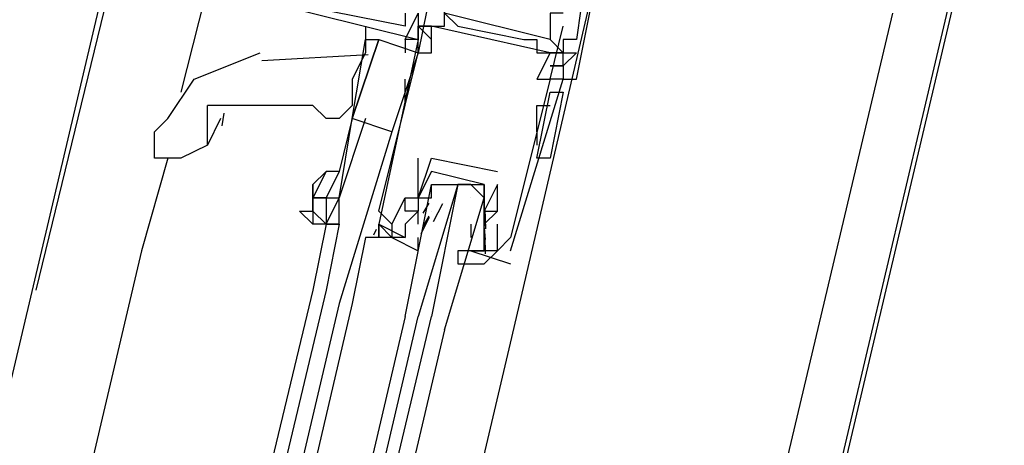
# Model space of a CAD drawing. Header units: feet. Extents: x -79 to 198, y -22 to 181.
# Tile 267 of 287: x 132.437 to 133.433, y 97.648 to 98.078. Entities that reach past the tile are written whole.
import ezdxf

# ---------------------------------------------------------------- set-up
doc = ezdxf.new("R2010")
doc.units = ezdxf.units.FT
doc.layers.add('A-LINEA', color=7, linetype='CONTINUOUS')

msp = doc.modelspace()

# ---------------------------------------------------------------- linework, layer by layer
at = {"layer": 'A-LINEA'}
for p, q in [((132.5733, 98.2978), (132.4533, 97.8044)), ((130.8133, 90.8844), (132.56, 98.2711)), ((132.9333, 97.7511), (133.0267, 98.1511)), ((132.6267, 98.1111), (132.6, 98.0044)), ((131.5733, 90.7111), (133.32, 98.0844)), ((132.7867, 98.0711), (132.7867, 98.0578)), ((132.8267, 98.0711), (132.8267, 98.0711)), ((132.8267, 98.0711), (132.8267, 98.0711)), ((132.8267, 98.0711), (132.8267, 98.0711)), ((132.84, 98.0711), (132.84, 98.0711)), ((132.84, 98.0711), (132.84, 98.0711)), ((132.84, 98.0711), (132.84, 98.0711)), ((132.84, 98.0711), (132.84, 98.0711)), ((132.84, 98.0711), (132.84, 98.0711)), ((132.84, 98.0711), (132.84, 98.0711)), ((132.8533, 98.0711), (132.8533, 98.0711)), ((132.9733, 98.0444), (132.8533, 98.0711)), ((132.9733, 98.0444), (132.8533, 98.0711)), ((132.9733, 98.0444), (132.8533, 98.0711)), ((132.8667, 98.0711), (132.8667, 98.0711)), ((132.88, 98.0711), (132.88, 98.0711)), ((132.9733, 98.0711), (132.9733, 98.0711)), ((132.9867, 98.0711), (132.9867, 98.0711)), ((132.8267, 98.0578), (132.8267, 98.0444)), ((132.8267, 98.0578), (132.8267, 98.0578)), ((132.8267, 98.0578), (132.8267, 98.0578)), ((132.8267, 98.0578), (132.8267, 98.0578)), ((132.84, 98.0578), (132.84, 98.0578)), ((132.84, 98.0578), (132.84, 98.0578)), ((132.84, 98.0578), (132.84, 98.0578)), ((132.84, 98.0578), (132.84, 98.0578)), ((132.84, 98.0578), (132.84, 98.0578)), ((132.84, 98.0578), (132.84, 98.0578)), ((132.84, 98.0578), (132.84, 98.0578)), ((132.9467, 98.0578), (132.9467, 98.0578)), ((132.96, 98.0578), (132.96, 98.0578)), ((132.9733, 98.0578), (132.9733, 98.0578)), ((132.9867, 98.0444), (132.9733, 98.0578)), ((132.9867, 98.0578), (132.9867, 98.0578)), ((132.9867, 98.0578), (132.9867, 98.0578)), ((132.9867, 98.0578), (132.9867, 98.0578)), ((133, 98.0578), (133, 98.0578)), ((133, 98.0578), (133, 98.0578)), ((133, 98.0578), (133, 98.0578)), ((132.7893, 98.0424), (132.6817, 98.0361)), ((132.84, 98.0444), (132.8133, 97.9644)), ((132.84, 98.0444), (132.84, 98.0444)), ((132.84, 98.0444), (132.84, 98.0444)), ((132.8533, 98.0444), (132.8533, 98.0444)), ((132.96, 98.0444), (132.96, 98.0444)), ((132.9733, 98.0444), (132.9733, 98.0444)), ((132.9867, 98.0444), (132.9733, 98.0444)), ((132.9867, 98.0444), (132.9867, 98.0444)), ((132.9867, 98.0444), (132.9867, 98.0444)), ((132.9867, 98.0444), (132.9867, 98.0444)), ((132.9867, 98.0444), (132.9867, 98.0444)), ((133, 98.0444), (133, 98.0444)), ((133, 98.0444), (133, 98.0444)), ((133, 98.0444), (133, 98.0444)), ((132.9867, 98.0311), (132.9733, 98.0311)), ((132.9867, 98.0311), (132.9733, 98.0311)), ((132.9867, 98.0311), (132.9867, 98.0311)), ((132.9867, 98.0311), (132.9867, 98.0311)), ((132.9867, 98.0311), (132.9867, 98.0311)), ((132.6133, 98.0178), (132.6133, 98.0178)), ((132.8267, 97.9911), (132.8267, 98.0178)), ((132.96, 98.0178), (132.96, 98.0178)), ((132.9733, 98.0178), (132.9733, 98.0178)), ((132.9733, 98.0178), (132.9733, 98.0178)), ((132.9867, 98.0178), (132.9867, 98.0178)), ((132.9867, 98.0178), (132.9867, 98.0178)), ((132.9867, 98.0178), (132.9867, 98.0178)), ((132.9867, 98.0178), (132.9867, 98.0178)), ((133, 98.0178), (133, 98.0178)), ((133, 98.0178), (133, 98.0178)), ((133, 98.0178), (133, 98.0178)), ((132.96, 97.9378), (132.9733, 98.0044)), ((132.96, 97.9378), (132.9733, 98.0044)), ((132.9867, 98.0044), (132.9867, 98.0044)), ((132.96, 97.9644), (132.96, 97.9911)), ((132.96, 97.9911), (132.9733, 97.9911)), ((132.64, 97.9778), (132.6267, 97.9511)), ((132.6432, 97.9832), (132.6414, 97.9704)), ((132.76, 97.9778), (132.76, 97.9778)), ((132.7733, 97.9778), (132.76, 97.9244)), ((132.7733, 97.9778), (132.7733, 97.9778)), ((132.7733, 97.9778), (132.7733, 97.9778)), ((132.8133, 97.9644), (132.76, 97.7911)), ((132.96, 97.9644), (132.96, 97.9511)), ((132.5867, 97.9378), (132.56, 97.8444)), ((132.84, 97.8978), (132.84, 97.9378)), ((132.84, 97.9378), (132.84, 97.9378)), ((132.8533, 97.9378), (132.8533, 97.9378)), ((132.8533, 97.9378), (132.8533, 97.9378)), ((132.9733, 97.9378), (132.9733, 97.9378)), ((132.92, 97.9244), (132.92, 97.9244)), ((132.92, 97.9244), (132.92, 97.9244)), ((132.8533, 97.9111), (132.8533, 97.9111)), ((132.88, 97.9111), (132.88, 97.9111)), ((132.92, 97.9111), (132.92, 97.9111)), ((132.92, 97.9111), (132.92, 97.9111)), ((132.8267, 97.8978), (132.8267, 97.8978)), ((132.8267, 97.8978), (132.8267, 97.8978)), ((132.84, 97.8978), (132.84, 97.8978)), ((132.84, 97.8978), (132.84, 97.8978)), ((132.8533, 97.8978), (132.8533, 97.8978)), ((132.8933, 97.8978), (132.8933, 97.8978)), ((132.8449, 97.8822), (132.8511, 97.8924)), ((132.8553, 97.874), (132.865, 97.8919)), ((132.9075, 97.8867), (132.9081, 97.8663)), ((132.8, 97.8844), (132.8, 97.8844)), ((132.8267, 97.8844), (132.8267, 97.8844)), ((132.84, 97.8844), (132.84, 97.8844)), ((132.84, 97.8711), (132.84, 97.8844)), ((132.8431, 97.8619), (132.8515, 97.8781)), ((132.8449, 97.8689), (132.8511, 97.8791)), ((132.8533, 97.8844), (132.8533, 97.8844)), ((132.9067, 97.8844), (132.9067, 97.8844)), ((132.9067, 97.8844), (132.9067, 97.8844)), ((132.9068, 97.8809), (132.9078, 97.869)), ((132.92, 97.8844), (132.92, 97.8844)), ((132.92, 97.8844), (132.92, 97.8844)), ((132.7467, 97.8711), (132.7333, 97.8044)), ((132.76, 97.8711), (132.7467, 97.8044)), ((132.7467, 97.8711), (132.7467, 97.8711)), ((132.7467, 97.8711), (132.7467, 97.8711)), ((132.76, 97.8711), (132.76, 97.8711)), ((132.7951, 97.8605), (132.7979, 97.866)), ((132.7951, 97.8605), (132.7979, 97.866)), ((132.7951, 97.8605), (132.7979, 97.866)), ((132.8, 97.8711), (132.8, 97.8711)), ((132.8133, 97.8711), (132.8133, 97.8711)), ((132.84, 97.8711), (132.84, 97.8711)), ((132.8933, 97.8711), (132.8933, 97.8578)), ((132.8933, 97.8711), (132.8933, 97.8711)), ((132.9067, 97.8711), (132.9067, 97.8711)), ((132.9067, 97.8711), (132.9067, 97.8711)), ((132.9068, 97.8676), (132.9078, 97.8557)), ((132.92, 97.8711), (132.92, 97.8711)), ((132.7867, 97.8578), (132.7867, 97.8578)), ((132.7867, 97.8578), (132.7867, 97.8578)), ((132.7867, 97.8578), (132.7867, 97.8578)), ((132.8267, 97.8578), (132.8267, 97.8578)), ((132.8933, 97.8578), (132.8933, 97.8578)), ((132.9074, 97.8595), (132.9077, 97.8412)), ((132.9333, 97.8578), (132.9333, 97.8578)), ((132.56, 97.8444), (131.8133, 94.6578)), ((132.8933, 97.8444), (132.8933, 97.8444)), ((132.9067, 97.8444), (132.9067, 97.8444)), ((132.92, 97.8444), (132.92, 97.8444)), ((132.9333, 97.8444), (132.9333, 97.8444)), ((132.9333, 97.8311), (132.9333, 97.8311)), ((132.7333, 97.8044), (131.9733, 94.6311)), ((132.7467, 97.8044), (131.9867, 94.6178)), ((132.76, 97.7911), (132.0133, 94.6178)), ((132.7733, 97.7911), (132.0267, 94.6178)), ((132.1867, 94.5778), (132.9333, 97.7511))]:
    msp.add_line(p, q, dxfattribs=at)
for points in [[(135.8933, 108.7111), (131.36, 89.5511), (124.5867, 91.1511), (124.44, 90.4978), (121.84, 91.1111), (121.3333, 88.9644), (118.2, 75.6978), (129.9467, 72.9244)], [(124.5867, 91.1511), (131.36, 89.5511), (135.2667, 106.0978)], [(132.8267, 98.0844), (132.8267, 98.0711), (132.6267, 98.1111), (132.6667, 98.2311), (132.7333, 98.2178)], [(132.8267, 98.0844), (132.8267, 98.0711), (132.6267, 98.1111), (132.6667, 98.2311), (132.7333, 98.2178)], [(132.8267, 98.0844), (132.8267, 98.0711), (132.6267, 98.1111), (132.6667, 98.2311), (132.7333, 98.2178)], [(133.0133, 98.1511), (133, 98.0578), (132.9867, 98.0578), (132.9867, 98.0444), (133, 98.0444), (132.9867, 98.0311), (132.9867, 98.0178), (133, 98.0178), (133.0267, 98.1511)], [(133.0133, 98.1511), (133, 98.0578), (132.9867, 98.0578), (132.9867, 98.0444), (133, 98.0444), (132.9867, 98.0311), (132.9867, 98.0178), (133, 98.0178), (133.0267, 98.1511)], [(133.0133, 98.1511), (133, 98.0578), (132.9867, 98.0578), (132.9867, 98.0444), (133, 98.0444), (132.9867, 98.0311), (132.9867, 98.0178), (133, 98.0178), (133.0267, 98.1511)], [(132.6267, 98.1111), (132.84, 98.0578), (132.84, 98.0711), (132.84, 98.0578), (132.8267, 98.0578), (132.84, 98.0844)], [(132.6267, 98.1111), (132.84, 98.0578), (132.84, 98.0711), (132.84, 98.0578), (132.8267, 98.0578), (132.84, 98.0844)], [(132.6267, 98.1111), (132.84, 98.0578), (132.84, 98.0711), (132.84, 98.0578), (132.8267, 98.0578), (132.84, 98.0844)], [(132.8533, 98.1111), (132.84, 98.0444), (132.84, 98.0578)], [(132.9867, 98.0844), (132.9733, 98.0844), (132.9733, 98.0578), (132.8667, 98.0844), (132.8667, 98.1111)], [(132.8, 97.8844), (132.84, 98.0444), (132.8533, 98.0444), (132.8533, 98.0711), (132.8667, 98.0711), (132.8667, 98.0844), (132.88, 98.0711), (132.9467, 98.0578), (132.96, 98.0578), (132.96, 98.0444), (132.9733, 98.0444), (132.96, 98.0178), (132.9733, 98.0178), (132.9333, 97.8578), (132.92, 97.8444), (132.92, 97.8711)], [(132.84, 98.0578), (132.8267, 98.0578), (132.84, 98.0844), (132.84, 98.0844), (132.84, 98.0578)], [(132.84, 98.0578), (132.8267, 98.0578), (132.84, 98.0844), (132.84, 98.0844), (132.84, 98.0578)], [(132.84, 98.0578), (132.8267, 98.0578), (132.84, 98.0844), (132.84, 98.0844), (132.84, 98.0578)], [(132.8533, 98.0711), (132.84, 98.0711), (132.8533, 98.0578)], [(132.8533, 98.0578), (132.84, 98.0711), (132.8533, 98.0711)], [(132.84, 98.0711), (132.8533, 98.0711), (132.84, 98.0711), (132.8533, 98.0578)], [(132.8533, 98.0711), (132.84, 98.0711), (132.8533, 98.0578)], [(132.8533, 98.0578), (132.84, 98.0711), (132.8533, 98.0711)], [(132.84, 98.0711), (132.8533, 98.0711), (132.84, 98.0711), (132.8533, 98.0578)], [(132.8533, 98.0711), (132.84, 98.0711), (132.8533, 98.0578)], [(132.8533, 98.0578), (132.84, 98.0711), (132.8533, 98.0711)], [(132.84, 98.0711), (132.8533, 98.0711), (132.84, 98.0711), (132.8533, 98.0578)], [(132.9333, 97.8444), (132.9867, 98.0178), (132.9733, 98.0178), (132.9867, 98.0711)], [(132.7867, 98.0578), (132.7867, 98.0444), (132.7733, 98.0178), (132.7733, 97.9911), (132.76, 97.9778)], [(132.8133, 97.9644), (132.7733, 97.9778), (132.8, 98.0578), (132.84, 98.0444)], [(132.7733, 97.9778), (132.7733, 97.9778), (132.7867, 98.0578), (132.8, 98.0578), (132.7733, 97.9778), (132.7733, 97.9778), (132.7733, 97.9778)], [(132.84, 98.0578), (132.8, 97.8711), (132.8267, 97.8578)], [(132.5733, 97.9511), (132.5733, 97.9644), (132.5867, 97.9778), (132.6133, 98.0178), (132.68, 98.0444)], [(132.9733, 98.0444), (132.9867, 98.0444), (132.9733, 98.0444)], [(132.9733, 98.0444), (132.9867, 98.0444), (132.9733, 98.0444)], [(132.9867, 98.0311), (132.9867, 98.0311), (132.9867, 98.0311), (132.9867, 98.0444), (133, 98.0444), (132.9867, 98.0311)], [(132.9733, 98.0311), (132.9867, 98.0311), (132.9733, 98.0311)], [(132.9733, 98.0044), (132.9867, 98.0044), (132.9733, 97.9378), (132.96, 97.9378)], [(132.76, 97.9778), (132.7467, 97.9778), (132.7333, 97.9911), (132.72, 97.9911), (132.7067, 97.9911), (132.6933, 97.9911), (132.68, 97.9911), (132.6667, 97.9911), (132.6533, 97.9911), (132.64, 97.9911), (132.6267, 97.9911)], [(132.6267, 97.9511), (132.6267, 97.9644), (132.6267, 97.9911)], [(132.7867, 97.9778), (132.76, 97.8978), (132.76, 97.8978), (132.7733, 97.9778)], [(132.7733, 97.9778), (132.7733, 97.9778), (132.76, 97.9244)], [(132.6267, 97.9511), (132.6, 97.9378), (132.5733, 97.9378), (132.5733, 97.9511)], [(132.84, 97.8844), (132.8267, 97.8844), (132.8267, 97.8978), (132.84, 97.8978), (132.8533, 97.9378), (132.92, 97.9244)], [(132.8533, 97.9378), (132.8533, 97.9378), (132.92, 97.9244)], [(132.76, 97.9244), (132.76, 97.9244), (132.7467, 97.9244), (132.7333, 97.9111)], [(132.7467, 97.9244), (132.7333, 97.8978), (132.7467, 97.8978)], [(132.76, 97.9244), (132.7467, 97.8978), (132.7467, 97.8978), (132.76, 97.8978)], [(132.8533, 97.9244), (132.84, 97.8978), (132.84, 97.8844), (132.8267, 97.8711), (132.8267, 97.8578), (132.8133, 97.8578), (132.84, 97.8444), (132.84, 97.8578)], [(132.8933, 97.8444), (132.88, 97.8444), (132.88, 97.8311), (132.9067, 97.8311), (132.92, 97.8444), (132.8933, 97.8444), (132.9067, 97.8444), (132.9067, 97.8578), (132.9067, 97.8711), (132.9067, 97.8844), (132.9067, 97.9111), (132.8533, 97.9244)], [(132.7333, 97.9111), (132.7333, 97.9111), (132.7333, 97.8978)], [(132.7333, 97.8844), (132.7333, 97.8844), (132.7333, 97.8978), (132.7333, 97.8978), (132.7333, 97.8978), (132.7333, 97.9111)], [(132.8267, 97.7778), (132.8533, 97.9111), (132.8667, 97.9111), (132.88, 97.9111), (132.84, 97.7778)], [(132.84, 97.8978), (132.8533, 97.8978), (132.8533, 97.9111), (132.9067, 97.9111), (132.9067, 97.8978), (132.9067, 97.8844)], [(132.8667, 97.7644), (132.9067, 97.8978), (132.8933, 97.9111), (132.88, 97.9111), (132.8533, 97.7778)], [(132.92, 97.9111), (132.9067, 97.8844), (132.9067, 97.8711), (132.9067, 97.8844), (132.92, 97.8844), (132.9067, 97.8711)], [(132.92, 97.8844), (132.92, 97.8844), (132.92, 97.9111), (132.92, 97.9111)], [(132.7467, 97.8978), (132.7333, 97.8978), (132.7333, 97.8844), (132.7467, 97.8711)], [(132.7467, 97.8978), (132.7467, 97.8711), (132.7467, 97.8711), (132.76, 97.8978)], [(132.7467, 97.8711), (132.76, 97.8711), (132.76, 97.8978)], [(132.8, 97.8844), (132.8133, 97.8711), (132.8267, 97.8978), (132.8267, 97.8978)], [(132.76, 97.8711), (132.7467, 97.8711), (132.7467, 97.8711), (132.7333, 97.8711), (132.72, 97.8844)], [(132.72, 97.8844), (132.7333, 97.8844), (132.7333, 97.8711)], [(132.8133, 97.8711), (132.8133, 97.8578), (132.7867, 97.8578), (132.7733, 97.7911)], [(132.8133, 97.8711), (132.8133, 97.8578), (132.7867, 97.8578)], [(132.8133, 97.8711), (132.8133, 97.8578), (132.7867, 97.8578)], [(132.8, 97.8578), (132.8, 97.8711), (132.8, 97.8578), (132.8, 97.8711), (132.8133, 97.8578), (132.8, 97.8711)], [(132.8, 97.8578), (132.8, 97.8711), (132.8, 97.8578), (132.8, 97.8711), (132.8133, 97.8578), (132.8, 97.8711)], [(132.8, 97.8578), (132.8, 97.8711), (132.8, 97.8578), (132.8, 97.8711), (132.8133, 97.8578), (132.8, 97.8711)], [(132.9067, 97.8444), (132.8933, 97.8444), (132.9333, 97.8311)], [(132.8267, 97.7778), (132.0667, 94.5378), (132.08, 94.5378), (132.84, 97.7778)], [(132.8667, 97.7644), (132.1067, 94.5378), (132.0933, 94.5378), (132.08, 94.5378), (132.8533, 97.7778)]]:
    msp.add_lwpolyline(points, dxfattribs=at)

doc.saveas('drawing.dxf')
